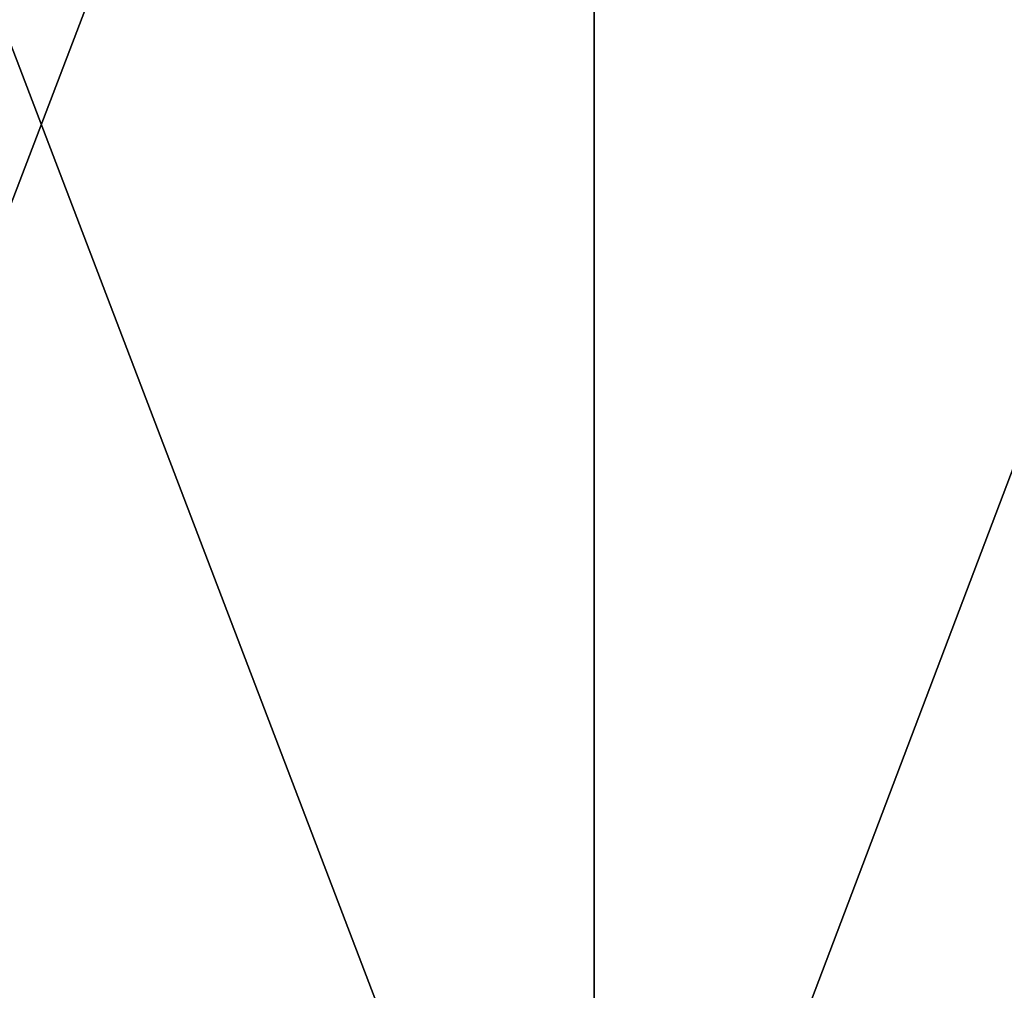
# Model space of a CAD drawing. Header units: millimetres. Extents: x -125 to 1250, y 4 to 1899.
# Tile 287 of 656: x 24.31 to 27.61, y 7.25 to 10.5. Entities that reach past the tile are written whole.
import ezdxf

# ---------------------------------------------------------------- set-up
doc = ezdxf.new("R2010")
doc.units = ezdxf.units.MM
doc.header["$LTSCALE"] = 3.583593
doc.layers.add('22', color=7, linetype='CONTINUOUS')
doc.layers.add('23', color=7, linetype='CONTINUOUS')

msp = doc.modelspace()

# ---------------------------------------------------------------- linework, layer by layer
at = {"layer": '22', "color": 7, "linetype": 'CONTINUOUS'}
for points in [[(22.5319, 15, -122.9525), (26.2351, 15, -122.2159), (22.5319, 5.3, -122.9525), (22.5319, 15, -122.9525)], [(22.5319, 5.3, -122.9525), (26.2351, 15, -122.2159), (26.2351, 5.3, -122.2159), (22.5319, 5.3, -122.9525)], [(26.2351, 15, -122.2159), (29.9145, 15, -121.3677), (26.2351, 5.3, -122.2159), (26.2351, 15, -122.2159)], [(26.2351, 5.3, -122.2159), (29.9145, 15, -121.3677), (29.9145, 5.3, -121.3677), (26.2351, 5.3, -122.2159)]]:
    msp.add_3dface(points, dxfattribs=at)
at = {"layer": '23', "color": 7, "linetype": 'CONTINUOUS'}
for points in [[(26.2351, 15, 122.2159), (22.5319, 15, 122.9525), (26.2351, 5.3, 122.2159), (26.2351, 15, 122.2159)], [(26.2351, 5.3, 122.2159), (22.5319, 15, 122.9525), (22.5319, 5.3, 122.9525), (26.2351, 5.3, 122.2159)], [(29.9145, 15, 121.3677), (26.2351, 15, 122.2159), (29.9145, 5.3, 121.3677), (29.9145, 15, 121.3677)], [(29.9145, 5.3, 121.3677), (26.2351, 15, 122.2159), (26.2351, 5.3, 122.2159), (29.9145, 5.3, 121.3677)]]:
    msp.add_3dface(points, dxfattribs=at)

doc.saveas('drawing.dxf')
